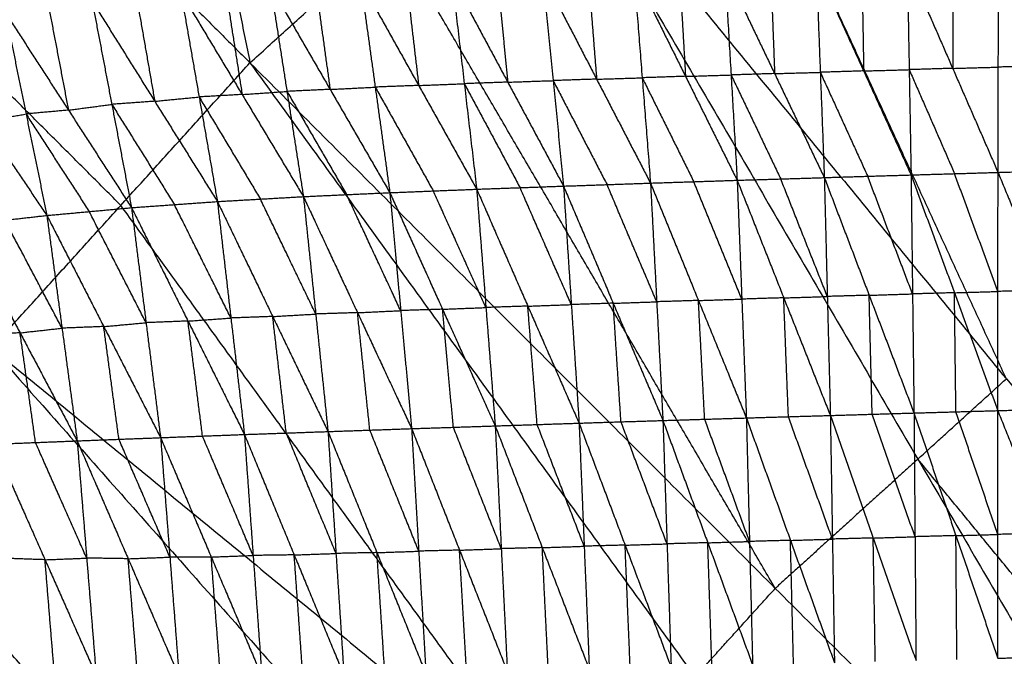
# Model space of a CAD drawing. Header units: millimetres. Extents: x -106 to 110, y -96 to 120.
# Tile 317 of 656: x -31 to -20, y 36 to 43. Entities that reach past the tile are written whole.
import ezdxf

# ---------------------------------------------------------------- set-up
doc = ezdxf.new("R2010")
doc.units = ezdxf.units.MM
doc.header["$MEASUREMENT"] = 0
doc.layers.add('Default', color=7, linetype='Continuous', true_color=0x000000)

msp = doc.modelspace()

# ---------------------------------------------------------------- linework, layer by layer
at = {"layer": 'Default'}
for points in [[(-30.316, 51.112, 3.861), (-29.423, 46.709, 3.835), (-28.531, 42.305, 3.809)], [(-33.999, 47.774, 3.861), (-31.265, 45.039, 3.835), (-28.531, 42.305, 3.809)], [(-22.026, 47.643, 3.809), (-18.558, 40.101, 3.779), (-15.091, 32.56, 3.749)], [(-22.026, 47.643, 3.809), (-17.508, 40.88, 3.779), (-12.99, 34.118, 3.749)], [(-20.25, 38.847, 3.779), (-21.984, 42.618, 3.794), (-23.718, 46.388, 3.809)], [(-28.531, 42.305, 3.809), (-26.97, 43.719, 3.809), (-25.41, 45.134, 3.809)], [(-25.41, 45.134, 3.809), (-21.219, 37.968, 3.779), (-17.029, 30.803, 3.749)], [(-25.41, 45.134, 3.809), (-20.25, 38.847, 3.779), (-15.091, 32.56, 3.749)], [(-22.78, 36.554, 3.779), (-24.875, 40.137, 3.794), (-26.97, 43.719, 3.809)], [(-29.945, 40.745, 3.809), (-31.312, 42.112, 3.822), (-32.679, 43.479, 3.835)], [(-22.831, 43.338, 0.066), (-22.809, 42.762, -0.416), (-22.787, 42.187, -0.898)], [(-22.331, 43.353, 0.064), (-22.287, 42.201, -0.899), (-22.243, 41.049, -1.862)], [(-22.331, 43.353, 0.064), (-21.812, 42.216, -0.899), (-21.293, 41.078, -1.862)], [(-21.833, 43.367, 0.063), (-21.822, 42.791, -0.418), (-21.812, 42.216, -0.899)], [(-21.334, 43.381, 0.062), (-21.314, 42.23, -0.9), (-21.293, 41.078, -1.862)], [(-21.334, 43.381, 0.062), (-20.837, 42.244, -0.9), (-20.341, 41.106, -1.862)], [(-20.835, 43.396, 0.06), (-20.836, 42.82, -0.42), (-20.837, 42.244, -0.9)], [(-20.341, 41.106, -1.862), (-20.338, 42.258, -0.901), (-20.335, 43.41, 0.059)], [(-20.335, 43.41, 0.059), (-19.807, 42.273, -0.902), (-19.28, 41.136, -1.863)], [(-26.32, 43.231, 0.076), (-26.185, 42.076, -0.887), (-26.049, 40.922, -1.85)], [(-26.32, 43.231, 0.076), (-25.709, 42.093, -0.891), (-25.098, 40.956, -1.857)], [(-25.823, 43.247, 0.075), (-25.766, 42.67, -0.408), (-25.709, 42.093, -0.891)], [(-25.326, 43.263, 0.073), (-25.212, 42.11, -0.892), (-25.098, 40.956, -1.857)], [(-25.326, 43.263, 0.073), (-24.736, 42.126, -0.894), (-24.146, 40.989, -1.861)], [(-24.827, 43.278, 0.071), (-24.782, 42.702, -0.411), (-24.736, 42.126, -0.894)], [(-24.328, 43.294, 0.07), (-24.237, 42.141, -0.895), (-24.146, 40.989, -1.861)], [(-24.328, 43.294, 0.07), (-23.763, 42.157, -0.896), (-23.197, 41.02, -1.862)], [(-23.83, 43.309, 0.068), (-23.796, 42.733, -0.414), (-23.763, 42.157, -0.896)], [(-23.331, 43.324, 0.067), (-23.264, 42.172, -0.898), (-23.197, 41.02, -1.862)], [(-23.331, 43.324, 0.067), (-22.787, 42.187, -0.898), (-22.243, 41.049, -1.862)], [(-28.307, 43.143, 0.083), (-28.126, 41.992, -0.869), (-27.946, 40.841, -1.822)], [(-28.307, 43.143, 0.083), (-27.654, 42.014, -0.878), (-27, 40.884, -1.839)], [(-27.814, 43.168, 0.081), (-27.734, 42.591, -0.398), (-27.654, 42.014, -0.878)], [(-27.32, 43.193, 0.08), (-27.16, 42.039, -0.88), (-27, 40.884, -1.839)], [(-27.32, 43.193, 0.08), (-26.684, 42.057, -0.885), (-26.049, 40.922, -1.85)], [(-26.82, 43.212, 0.078), (-26.752, 42.635, -0.404), (-26.684, 42.057, -0.885)], [(-29.774, 43.028, 0.089), (-29.674, 42.456, -0.382), (-29.574, 41.884, -0.853)], [(-29.288, 43.075, 0.087), (-29.088, 41.931, -0.855), (-28.888, 40.787, -1.797)], [(-29.288, 43.075, 0.087), (-28.617, 41.958, -0.867), (-27.946, 40.841, -1.822)], [(-28.798, 43.109, 0.085), (-28.707, 42.534, -0.391), (-28.617, 41.958, -0.867)], [(-30.735, 42.918, 0.092), (-30.627, 42.353, -0.372), (-30.519, 41.787, -0.835)], [(-30.26, 42.981, 0.09), (-30.044, 41.85, -0.837), (-29.828, 40.72, -1.764)], [(-30.26, 42.981, 0.09), (-29.574, 41.884, -0.853), (-28.888, 40.787, -1.797)], [(-31.21, 42.855, 0.094), (-30.983, 41.745, -0.813), (-30.755, 40.635, -1.721)], [(-31.21, 42.855, 0.094), (-30.519, 41.787, -0.835), (-29.828, 40.72, -1.764)], [(-32.143, 42.691, 0.098), (-31.449, 41.663, -0.812), (-30.755, 40.635, -1.721)], [(-31.359, 39.184, 3.809), (-29.945, 40.745, 3.809), (-28.531, 42.305, 3.809)], [(-28.531, 42.305, 3.809), (-23.658, 35.585, 3.779), (-18.785, 28.865, 3.749)], [(-28.531, 42.305, 3.809), (-22.78, 36.554, 3.779), (-17.029, 30.803, 3.749)], [(-19.807, 42.273, -0.902), (-20.072, 42.265, -0.902), (-20.338, 42.258, -0.901)], [(-23.763, 42.157, -0.896), (-24, 42.149, -0.896), (-24.237, 42.141, -0.895)], [(-23.763, 42.157, -0.896), (-23.513, 42.164, -0.897), (-23.264, 42.172, -0.898)], [(-22.787, 42.187, -0.898), (-23.026, 42.179, -0.898), (-23.264, 42.172, -0.898)], [(-23.264, 42.172, -0.898), (-22.992, 41.603, -1.38), (-22.72, 41.034, -1.862)], [(-22.787, 42.187, -0.898), (-22.537, 42.194, -0.898), (-22.287, 42.201, -0.899)], [(-21.812, 42.216, -0.899), (-22.05, 42.208, -0.899), (-22.287, 42.201, -0.899)], [(-22.287, 42.201, -0.899), (-22.028, 41.632, -1.38), (-21.768, 41.064, -1.862)], [(-21.812, 42.216, -0.899), (-21.563, 42.223, -0.899), (-21.314, 42.23, -0.9)], [(-20.837, 42.244, -0.9), (-21.076, 42.237, -0.9), (-21.314, 42.23, -0.9)], [(-21.314, 42.23, -0.9), (-21.065, 41.661, -1.381), (-20.817, 41.092, -1.862)], [(-20.837, 42.244, -0.9), (-20.588, 42.251, -0.901), (-20.338, 42.258, -0.901)], [(-26.684, 42.057, -0.885), (-26.922, 42.048, -0.882), (-27.16, 42.039, -0.88)], [(-26.684, 42.057, -0.885), (-26.435, 42.067, -0.886), (-26.185, 42.076, -0.887)], [(-25.709, 42.093, -0.891), (-25.947, 42.085, -0.889), (-26.185, 42.076, -0.887)], [(-26.185, 42.076, -0.887), (-25.879, 41.508, -1.37), (-25.574, 40.939, -1.854)], [(-25.709, 42.093, -0.891), (-25.461, 42.102, -0.891), (-25.212, 42.11, -0.892)], [(-24.736, 42.126, -0.894), (-24.974, 42.118, -0.893), (-25.212, 42.11, -0.892)], [(-25.212, 42.11, -0.892), (-24.917, 41.541, -1.376), (-24.622, 40.972, -1.859)], [(-24.736, 42.126, -0.894), (-24.487, 42.133, -0.895), (-24.237, 42.141, -0.895)], [(-24.237, 42.141, -0.895), (-23.954, 41.573, -1.379), (-23.672, 41.004, -1.862)], [(-28.617, 41.958, -0.867), (-28.852, 41.945, -0.861), (-29.088, 41.931, -0.855)], [(-28.617, 41.958, -0.867), (-28.372, 41.975, -0.868), (-28.126, 41.992, -0.869)], [(-27.654, 42.014, -0.878), (-27.89, 42.003, -0.874), (-28.126, 41.992, -0.869)], [(-28.126, 41.992, -0.869), (-27.8, 41.427, -1.35), (-27.473, 40.863, -1.83)], [(-27.654, 42.014, -0.878), (-27.407, 42.026, -0.879), (-27.16, 42.039, -0.88)], [(-27.16, 42.039, -0.88), (-26.842, 41.471, -1.362), (-26.524, 40.903, -1.845)], [(-30.519, 41.787, -0.835), (-30.281, 41.819, -0.836), (-30.044, 41.85, -0.837)], [(-29.574, 41.884, -0.853), (-29.809, 41.867, -0.845), (-30.044, 41.85, -0.837)], [(-30.044, 41.85, -0.837), (-29.701, 41.302, -1.309), (-29.358, 40.753, -1.781)], [(-29.574, 41.884, -0.853), (-29.331, 41.908, -0.854), (-29.088, 41.931, -0.855)], [(-29.088, 41.931, -0.855), (-28.752, 41.373, -1.332), (-28.417, 40.814, -1.81)], [(-31.449, 41.663, -0.812), (-31.216, 41.704, -0.813), (-30.983, 41.745, -0.813)], [(-30.519, 41.787, -0.835), (-30.751, 41.766, -0.824), (-30.983, 41.745, -0.813)], [(-30.983, 41.745, -0.813), (-30.637, 41.211, -1.278), (-30.291, 40.677, -1.743)], [(-22.243, 41.049, -1.862), (-21.768, 41.064, -1.862), (-21.293, 41.078, -1.862)], [(-21.293, 41.078, -1.862), (-20.817, 41.092, -1.862), (-20.341, 41.106, -1.862)], [(-21.293, 41.078, -1.862), (-21.277, 39.776, -2.366), (-21.261, 38.473, -2.871)], [(-21.293, 41.078, -1.862), (-20.818, 39.789, -2.365), (-20.344, 38.499, -2.868)], [(-20.342, 39.803, -2.365), (-20.579, 40.447, -2.113), (-20.817, 41.092, -1.862)], [(-20.344, 38.499, -2.868), (-20.342, 39.803, -2.365), (-20.341, 41.106, -1.862)], [(-20.341, 41.106, -1.862), (-19.81, 41.121, -1.862), (-19.28, 41.136, -1.863)], [(-20.341, 41.106, -1.862), (-19.812, 39.818, -2.365), (-19.283, 38.53, -2.869)], [(-25.098, 40.956, -1.857), (-24.622, 40.972, -1.859), (-24.146, 40.989, -1.861)], [(-24.078, 39.69, -2.372), (-24.35, 40.331, -2.116), (-24.622, 40.972, -1.859)], [(-24.146, 40.989, -1.861), (-23.672, 41.004, -1.862), (-23.197, 41.02, -1.862)], [(-24.146, 40.989, -1.861), (-24.078, 39.69, -2.372), (-24.01, 38.391, -2.883)], [(-24.146, 40.989, -1.861), (-23.621, 39.704, -2.371), (-23.096, 38.419, -2.88)], [(-23.146, 39.719, -2.371), (-23.409, 40.362, -2.116), (-23.672, 41.004, -1.862)], [(-23.197, 41.02, -1.862), (-22.72, 41.034, -1.862), (-22.243, 41.049, -1.862)], [(-23.197, 41.02, -1.862), (-23.146, 39.719, -2.371), (-23.096, 38.419, -2.88)], [(-23.197, 41.02, -1.862), (-22.687, 39.733, -2.369), (-22.177, 38.446, -2.876)], [(-22.21, 39.748, -2.369), (-22.465, 40.391, -2.115), (-22.72, 41.034, -1.862)], [(-22.243, 41.049, -1.862), (-22.21, 39.748, -2.369), (-22.177, 38.446, -2.876)], [(-22.243, 41.049, -1.862), (-21.752, 39.761, -2.367), (-21.261, 38.473, -2.871)], [(-21.277, 39.776, -2.366), (-21.523, 40.42, -2.114), (-21.768, 41.064, -1.862)], [(-27.946, 40.841, -1.822), (-27.473, 40.863, -1.83), (-27, 40.884, -1.839)], [(-26.881, 39.593, -2.354), (-27.177, 40.228, -2.092), (-27.473, 40.863, -1.83)], [(-27, 40.884, -1.839), (-26.524, 40.903, -1.845), (-26.049, 40.922, -1.85)], [(-27, 40.884, -1.839), (-26.881, 39.593, -2.354), (-26.761, 38.302, -2.868)], [(-27, 40.884, -1.839), (-26.423, 39.608, -2.359), (-25.846, 38.332, -2.879)], [(-25.948, 39.627, -2.365), (-26.236, 40.265, -2.105), (-26.524, 40.903, -1.845)], [(-26.049, 40.922, -1.85), (-25.574, 40.939, -1.854), (-25.098, 40.956, -1.857)], [(-26.049, 40.922, -1.85), (-25.948, 39.627, -2.365), (-25.846, 38.332, -2.879)], [(-26.049, 40.922, -1.85), (-25.489, 39.642, -2.367), (-24.928, 38.362, -2.884)], [(-25.013, 39.659, -2.37), (-25.294, 40.299, -2.112), (-25.574, 40.939, -1.854)], [(-25.098, 40.956, -1.857), (-25.013, 39.659, -2.37), (-24.928, 38.362, -2.884)], [(-25.098, 40.956, -1.857), (-24.554, 39.674, -2.37), (-24.01, 38.391, -2.883)], [(-29.828, 40.72, -1.764), (-29.358, 40.753, -1.781), (-28.888, 40.787, -1.797)], [(-28.74, 39.512, -2.308), (-29.049, 40.133, -2.044), (-29.358, 40.753, -1.781)], [(-28.888, 40.787, -1.797), (-28.417, 40.814, -1.81), (-27.946, 40.841, -1.822)], [(-28.888, 40.787, -1.797), (-28.74, 39.512, -2.308), (-28.592, 38.238, -2.818)], [(-28.888, 40.787, -1.797), (-28.282, 39.529, -2.323), (-27.677, 38.27, -2.849)], [(-27.811, 39.556, -2.335), (-28.114, 40.185, -2.072), (-28.417, 40.814, -1.81)], [(-27.946, 40.841, -1.822), (-27.811, 39.556, -2.335), (-27.677, 38.27, -2.849)], [(-27.946, 40.841, -1.822), (-27.354, 39.571, -2.345), (-26.761, 38.302, -2.868)], [(-30.755, 40.635, -1.721), (-30.291, 40.677, -1.743), (-29.828, 40.72, -1.764)], [(-29.669, 39.461, -2.269), (-29.98, 40.069, -2.006), (-30.291, 40.677, -1.743)], [(-25.072, 34.025, 3.779), (-27.509, 37.385, 3.794), (-29.945, 40.745, 3.809)], [(-29.828, 40.72, -1.764), (-29.669, 39.461, -2.269), (-29.51, 38.203, -2.774)], [(-29.828, 40.72, -1.764), (-29.21, 39.479, -2.291), (-28.592, 38.238, -2.818)], [(-31.673, 40.531, -1.664), (-31.214, 40.583, -1.692), (-30.755, 40.635, -1.721)], [(-30.589, 39.401, -2.217), (-30.901, 39.992, -1.955), (-31.214, 40.583, -1.692)], [(-30.755, 40.635, -1.721), (-30.589, 39.401, -2.217), (-30.423, 38.168, -2.713)], [(-30.755, 40.635, -1.721), (-30.132, 39.419, -2.247), (-29.51, 38.203, -2.774)], [(-31.673, 40.531, -1.664), (-31.048, 39.35, -2.188), (-30.423, 38.168, -2.713)], [(-20.818, 39.789, -2.365), (-21.048, 39.782, -2.366), (-21.277, 39.776, -2.366)], [(-20.818, 39.789, -2.365), (-20.58, 39.796, -2.365), (-20.342, 39.803, -2.365)], [(-20.802, 38.486, -2.87), (-20.81, 39.138, -2.617), (-20.818, 39.789, -2.365)], [(-19.812, 39.818, -2.365), (-20.077, 39.81, -2.365), (-20.342, 39.803, -2.365)], [(-24.554, 39.674, -2.37), (-24.784, 39.666, -2.37), (-25.013, 39.659, -2.37)], [(-24.554, 39.674, -2.37), (-24.316, 39.682, -2.371), (-24.078, 39.69, -2.372)], [(-24.469, 38.377, -2.884), (-24.512, 39.025, -2.627), (-24.554, 39.674, -2.37)], [(-23.621, 39.704, -2.371), (-23.849, 39.697, -2.371), (-24.078, 39.69, -2.372)], [(-23.621, 39.704, -2.371), (-23.384, 39.712, -2.371), (-23.146, 39.719, -2.371)], [(-23.553, 38.405, -2.882), (-23.587, 39.054, -2.626), (-23.621, 39.704, -2.371)], [(-22.687, 39.733, -2.369), (-22.917, 39.726, -2.37), (-23.146, 39.719, -2.371)], [(-22.687, 39.733, -2.369), (-22.448, 39.74, -2.369), (-22.21, 39.748, -2.369)], [(-22.636, 38.433, -2.878), (-22.662, 39.083, -2.623), (-22.687, 39.733, -2.369)], [(-21.752, 39.761, -2.367), (-21.981, 39.755, -2.368), (-22.21, 39.748, -2.369)], [(-21.752, 39.761, -2.367), (-21.515, 39.769, -2.366), (-21.277, 39.776, -2.366)], [(-21.719, 38.46, -2.873), (-21.736, 39.111, -2.62), (-21.752, 39.761, -2.367)], [(-27.354, 39.571, -2.345), (-27.582, 39.563, -2.34), (-27.811, 39.556, -2.335)], [(-27.354, 39.571, -2.345), (-27.117, 39.582, -2.349), (-26.881, 39.593, -2.354)], [(-27.219, 38.286, -2.858), (-27.286, 38.929, -2.602), (-27.354, 39.571, -2.345)], [(-26.423, 39.608, -2.359), (-26.652, 39.601, -2.356), (-26.881, 39.593, -2.354)], [(-26.423, 39.608, -2.359), (-26.185, 39.618, -2.362), (-25.948, 39.627, -2.365)], [(-26.304, 38.317, -2.874), (-26.364, 38.963, -2.616), (-26.423, 39.608, -2.359)], [(-25.489, 39.642, -2.367), (-25.718, 39.635, -2.366), (-25.948, 39.627, -2.365)], [(-25.489, 39.642, -2.367), (-25.251, 39.651, -2.369), (-25.013, 39.659, -2.37)], [(-25.387, 38.347, -2.881), (-25.438, 38.995, -2.624), (-25.489, 39.642, -2.367)], [(-30.132, 39.419, -2.247), (-29.9, 39.44, -2.258), (-29.669, 39.461, -2.269)], [(-29.21, 39.479, -2.291), (-29.439, 39.47, -2.28), (-29.669, 39.461, -2.269)], [(-29.21, 39.479, -2.291), (-28.975, 39.496, -2.299), (-28.74, 39.512, -2.308)], [(-29.051, 38.221, -2.796), (-29.13, 38.85, -2.543), (-29.21, 39.479, -2.291)], [(-28.282, 39.529, -2.323), (-28.511, 39.521, -2.315), (-28.74, 39.512, -2.308)], [(-28.282, 39.529, -2.323), (-28.047, 39.542, -2.329), (-27.811, 39.556, -2.335)], [(-28.134, 38.254, -2.833), (-28.208, 38.891, -2.578), (-28.282, 39.529, -2.323)], [(-31.048, 39.35, -2.188), (-31.276, 39.341, -2.168), (-31.504, 39.332, -2.148)], [(-31.048, 39.35, -2.188), (-30.818, 39.376, -2.203), (-30.589, 39.401, -2.217)], [(-30.879, 38.15, -2.672), (-30.963, 38.75, -2.43), (-31.048, 39.35, -2.188)], [(-30.132, 39.419, -2.247), (-30.36, 39.41, -2.232), (-30.589, 39.401, -2.217)], [(-29.966, 38.186, -2.743), (-30.049, 38.802, -2.495), (-30.132, 39.419, -2.247)], [(-31.359, 39.184, 3.809), (-25.851, 32.974, 3.779), (-20.344, 26.764, 3.749)], [(-31.359, 39.184, 3.809), (-25.072, 34.025, 3.779), (-18.785, 28.865, 3.749)], [(-21.219, 37.968, 3.779), (-20.735, 38.408, 3.779), (-20.25, 38.847, 3.779)], [(-21.261, 38.473, -2.871), (-20.802, 38.486, -2.87), (-20.344, 38.499, -2.868)], [(-20.344, 37.144, -2.985), (-20.573, 37.815, -2.927), (-20.802, 38.486, -2.87)], [(-20.344, 38.499, -2.868), (-19.813, 38.515, -2.869), (-19.283, 38.53, -2.869)], [(-20.344, 35.789, -3.101), (-20.344, 37.144, -2.985), (-20.344, 38.499, -2.868)], [(-20.344, 38.499, -2.868), (-19.807, 37.16, -2.985), (-19.271, 35.82, -3.102)], [(-24.928, 38.362, -2.884), (-24.469, 38.377, -2.884), (-24.01, 38.391, -2.883)], [(-24.01, 38.391, -2.883), (-23.553, 38.405, -2.882), (-23.096, 38.419, -2.88)], [(-24.01, 38.391, -2.883), (-23.965, 37.041, -3.005), (-23.92, 35.691, -3.127)], [(-24.01, 38.391, -2.883), (-23.519, 37.053, -3.002), (-23.028, 35.715, -3.12)], [(-23.062, 37.067, -3), (-23.307, 37.736, -2.941), (-23.553, 38.405, -2.882)], [(-23.096, 38.419, -2.88), (-22.636, 38.433, -2.878), (-22.177, 38.446, -2.876)], [(-23.096, 38.419, -2.88), (-23.062, 37.067, -3), (-23.028, 35.715, -3.12)], [(-23.096, 38.419, -2.88), (-22.614, 37.079, -2.996), (-22.132, 35.74, -3.113)], [(-22.154, 37.093, -2.994), (-22.395, 37.763, -2.936), (-22.636, 38.433, -2.878)], [(-22.177, 38.446, -2.876), (-21.719, 38.46, -2.873), (-21.261, 38.473, -2.871)], [(-22.177, 38.446, -2.876), (-22.154, 37.093, -2.994), (-22.132, 35.74, -3.113)], [(-22.177, 38.446, -2.876), (-21.708, 37.105, -2.991), (-21.239, 35.764, -3.106)], [(-21.25, 37.119, -2.988), (-21.484, 37.789, -2.931), (-21.719, 38.46, -2.873)], [(-21.261, 38.473, -2.871), (-21.25, 37.119, -2.988), (-21.239, 35.764, -3.106)], [(-21.261, 38.473, -2.871), (-20.802, 37.131, -2.986), (-20.344, 35.789, -3.101)], [(-28.592, 38.238, -2.818), (-28.134, 38.254, -2.833), (-27.677, 38.27, -2.849)], [(-27.677, 38.27, -2.849), (-27.219, 38.286, -2.858), (-26.761, 38.302, -2.868)], [(-27.677, 38.27, -2.849), (-27.589, 36.936, -2.977), (-27.502, 35.602, -3.105)], [(-27.677, 38.27, -2.849), (-27.141, 36.945, -2.985), (-26.605, 35.62, -3.122)], [(-26.683, 36.961, -2.995), (-26.951, 37.624, -2.927), (-27.219, 38.286, -2.858)], [(-26.761, 38.302, -2.868), (-26.304, 38.317, -2.874), (-25.846, 38.332, -2.879)], [(-26.761, 38.302, -2.868), (-26.683, 36.961, -2.995), (-26.605, 35.62, -3.122)], [(-26.761, 38.302, -2.868), (-26.237, 36.972, -2.999), (-25.713, 35.643, -3.13)], [(-25.78, 36.988, -3.005), (-26.042, 37.652, -2.939), (-26.304, 38.317, -2.874)], [(-25.846, 38.332, -2.879), (-25.387, 38.347, -2.881), (-24.928, 38.362, -2.884)], [(-25.846, 38.332, -2.879), (-25.78, 36.988, -3.005), (-25.713, 35.643, -3.13)], [(-25.846, 38.332, -2.879), (-25.331, 37, -3.005), (-24.816, 35.667, -3.131)], [(-24.872, 37.015, -3.007), (-25.13, 37.681, -2.944), (-25.387, 38.347, -2.881)], [(-24.928, 38.362, -2.884), (-24.872, 37.015, -3.007), (-24.816, 35.667, -3.131)], [(-24.928, 38.362, -2.884), (-24.424, 37.027, -3.005), (-23.92, 35.691, -3.127)], [(-23.965, 37.041, -3.005), (-24.217, 37.709, -2.944), (-24.469, 38.377, -2.884)], [(-31.335, 38.132, -2.631), (-30.879, 38.15, -2.672), (-30.423, 38.168, -2.713)], [(-30.423, 38.168, -2.713), (-29.966, 38.186, -2.743), (-29.51, 38.203, -2.774)], [(-30.423, 38.168, -2.713), (-30.319, 36.885, -2.84), (-30.215, 35.602, -2.968)], [(-30.423, 38.168, -2.713), (-29.865, 36.878, -2.872), (-29.307, 35.589, -3.031)], [(-29.408, 36.896, -2.902), (-29.687, 37.541, -2.823), (-29.966, 38.186, -2.743)], [(-29.51, 38.203, -2.774), (-29.051, 38.221, -2.796), (-28.592, 38.238, -2.818)], [(-29.51, 38.203, -2.774), (-29.408, 36.896, -2.902), (-29.307, 35.589, -3.031)], [(-29.51, 38.203, -2.774), (-28.955, 36.897, -2.925), (-28.401, 35.591, -3.075)], [(-28.497, 36.914, -2.947), (-28.774, 37.567, -2.871), (-29.051, 38.221, -2.796)], [(-28.592, 38.238, -2.818), (-28.497, 36.914, -2.947), (-28.401, 35.591, -3.075)], [(-28.592, 38.238, -2.818), (-28.047, 36.92, -2.961), (-27.502, 35.602, -3.105)], [(-27.589, 36.936, -2.977), (-27.862, 37.595, -2.905), (-28.134, 38.254, -2.833)], [(-31.335, 38.132, -2.631), (-30.775, 36.867, -2.8), (-30.215, 35.602, -2.968)], [(-30.319, 36.885, -2.84), (-30.599, 37.517, -2.756), (-30.879, 38.15, -2.672)], [(-21.219, 37.968, 3.779), (-21.999, 37.261, 3.779), (-22.78, 36.554, 3.779)], [(-16.06, 31.682, 3.749), (-18.639, 34.825, 3.764), (-21.219, 37.968, 3.779)], [(-27.106, 31.283, 3.779), (-29.86, 34.388, 3.794), (-32.614, 37.493, 3.809)], [(-22.614, 37.079, -2.996), (-22.384, 37.086, -2.995), (-22.154, 37.093, -2.994)], [(-21.708, 37.105, -2.991), (-21.931, 37.099, -2.992), (-22.154, 37.093, -2.994)], [(-21.708, 37.105, -2.991), (-21.479, 37.112, -2.989), (-21.25, 37.119, -2.988)], [(-21.685, 35.752, -3.109), (-21.696, 36.429, -3.05), (-21.708, 37.105, -2.991)], [(-20.802, 37.131, -2.986), (-21.026, 37.125, -2.987), (-21.25, 37.119, -2.988)], [(-20.802, 37.131, -2.986), (-20.573, 37.138, -2.986), (-20.344, 37.144, -2.985)], [(-20.791, 35.777, -3.104), (-20.797, 36.454, -3.045), (-20.802, 37.131, -2.986)], [(-19.807, 37.16, -2.985), (-20.076, 37.152, -2.985), (-20.344, 37.144, -2.985)], [(-26.237, 36.972, -2.999), (-26.009, 36.98, -3.002), (-25.78, 36.988, -3.005)], [(-25.331, 37, -3.005), (-25.556, 36.994, -3.005), (-25.78, 36.988, -3.005)], [(-25.331, 37, -3.005), (-25.102, 37.007, -3.006), (-24.872, 37.015, -3.007)], [(-25.265, 35.655, -3.13), (-25.298, 36.328, -3.068), (-25.331, 37, -3.005)], [(-24.424, 37.027, -3.005), (-24.648, 37.021, -3.006), (-24.872, 37.015, -3.007)], [(-24.424, 37.027, -3.005), (-24.194, 37.034, -3.005), (-23.965, 37.041, -3.005)], [(-24.368, 35.679, -3.129), (-24.396, 36.353, -3.067), (-24.424, 37.027, -3.005)], [(-23.519, 37.053, -3.002), (-23.742, 37.047, -3.004), (-23.965, 37.041, -3.005)], [(-23.519, 37.053, -3.002), (-23.29, 37.06, -3.001), (-23.062, 37.067, -3)], [(-23.474, 35.703, -3.124), (-23.496, 36.378, -3.063), (-23.519, 37.053, -3.002)], [(-22.614, 37.079, -2.996), (-22.838, 37.073, -2.998), (-23.062, 37.067, -3)], [(-22.58, 35.728, -3.117), (-22.597, 36.403, -3.056), (-22.614, 37.079, -2.996)], [(-30.775, 36.867, -2.8), (-31.004, 36.875, -2.778), (-31.232, 36.883, -2.757)], [(-30.775, 36.867, -2.8), (-30.547, 36.876, -2.82), (-30.319, 36.885, -2.84)], [(-29.865, 36.878, -2.872), (-30.092, 36.882, -2.856), (-30.319, 36.885, -2.84)], [(-29.865, 36.878, -2.872), (-29.637, 36.887, -2.887), (-29.408, 36.896, -2.902)], [(-29.761, 35.596, -3), (-29.813, 36.237, -2.936), (-29.865, 36.878, -2.872)], [(-28.955, 36.897, -2.925), (-29.182, 36.897, -2.913), (-29.408, 36.896, -2.902)], [(-28.955, 36.897, -2.925), (-28.726, 36.906, -2.936), (-28.497, 36.914, -2.947)], [(-28.854, 35.59, -3.053), (-28.905, 36.243, -2.989), (-28.955, 36.897, -2.925)], [(-28.047, 36.92, -2.961), (-28.272, 36.917, -2.954), (-28.497, 36.914, -2.947)], [(-28.047, 36.92, -2.961), (-27.818, 36.928, -2.969), (-27.589, 36.936, -2.977)], [(-27.952, 35.596, -3.09), (-27.999, 36.258, -3.026), (-28.047, 36.92, -2.961)], [(-27.141, 36.945, -2.985), (-27.365, 36.941, -2.981), (-27.589, 36.936, -2.977)], [(-27.141, 36.945, -2.985), (-26.912, 36.953, -2.99), (-26.683, 36.961, -2.995)], [(-27.054, 35.611, -3.113), (-27.097, 36.278, -3.049), (-27.141, 36.945, -2.985)], [(-26.237, 36.972, -2.999), (-26.46, 36.967, -2.997), (-26.683, 36.961, -2.995)], [(-26.159, 35.632, -3.126), (-26.198, 36.302, -3.063), (-26.237, 36.972, -2.999)], [(-30.672, 35.619, -2.925), (-30.724, 36.243, -2.862), (-30.775, 36.867, -2.8)], [(-23.658, 35.585, 3.779), (-23.219, 36.07, 3.779), (-22.78, 36.554, 3.779)], [(-20.344, 35.789, -3.101), (-19.808, 35.805, -3.102), (-19.271, 35.82, -3.102)]]:
    msp.add_open_spline(points, degree=2, dxfattribs=at)

doc.saveas('drawing.dxf')
